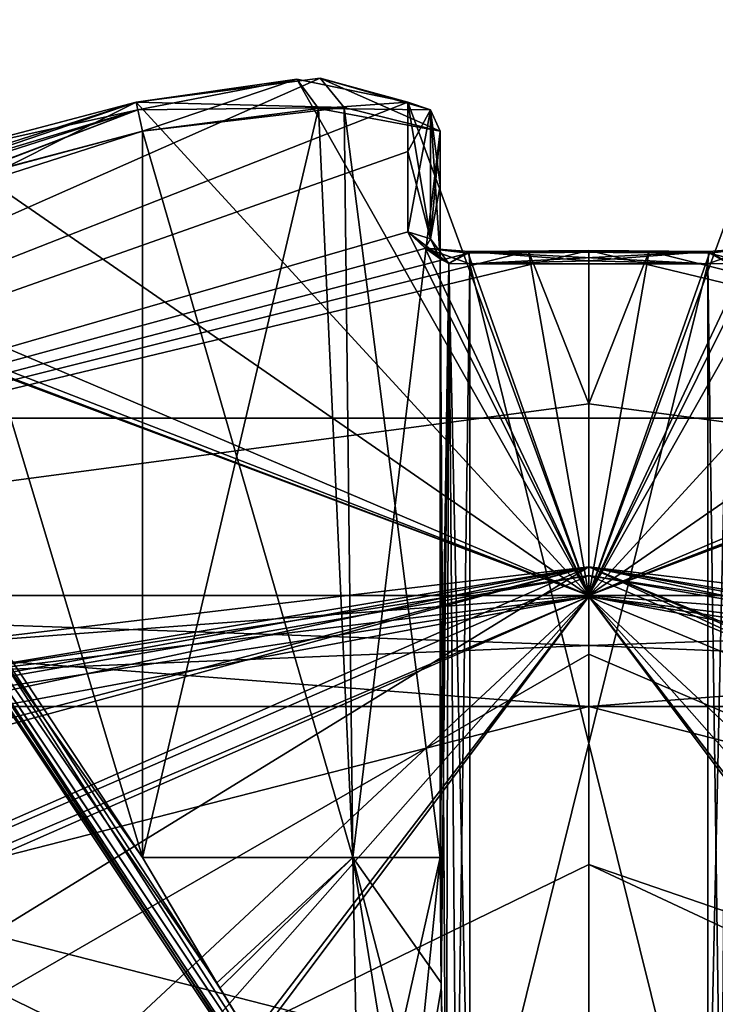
# Model space of a CAD drawing. Extents: x -200 to 200, y -703 to 625.
# Tile 287 of 656: x -1.91 to 0.43, y -507.97 to -504.66. Entities that reach past the tile are written whole.
import ezdxf

# ---------------------------------------------------------------- set-up
doc = ezdxf.new("R2010")
doc.units = 0
doc.header["$LTSCALE"] = 159.143519
for name, color, linetype in [('1709', 7, 'CONTINUOUS'), ('1710', 7, 'CONTINUOUS'), ('1711', 7, 'CONTINUOUS'), ('1712', 7, 'CONTINUOUS'), ('1718', 7, 'CONTINUOUS'), ('1720', 7, 'CONTINUOUS'), ('1729', 7, 'CONTINUOUS'), ('1730', 7, 'CONTINUOUS'), ('2090', 7, 'CONTINUOUS'), ('2091', 7, 'CONTINUOUS'), ('2093', 7, 'CONTINUOUS'), ('2094', 7, 'CONTINUOUS'), ('2584', 7, 'CONTINUOUS'), ('2585', 7, 'CONTINUOUS'), ('409', 7, 'CONTINUOUS'), ('410', 7, 'CONTINUOUS'), ('414', 7, 'CONTINUOUS'), ('415', 7, 'CONTINUOUS'), ('417', 7, 'CONTINUOUS'), ('419', 7, 'CONTINUOUS'), ('425', 7, 'CONTINUOUS'), ('426', 7, 'CONTINUOUS'), ('427', 7, 'CONTINUOUS'), ('428', 7, 'CONTINUOUS'), ('429', 7, 'CONTINUOUS'), ('430', 7, 'CONTINUOUS'), ('431', 7, 'CONTINUOUS'), ('432', 7, 'CONTINUOUS'), ('434', 7, 'CONTINUOUS'), ('436', 7, 'CONTINUOUS'), ('441', 7, 'CONTINUOUS'), ('442', 7, 'CONTINUOUS'), ('443', 7, 'CONTINUOUS'), ('444', 7, 'CONTINUOUS'), ('449', 7, 'CONTINUOUS'), ('450', 7, 'CONTINUOUS'), ('453', 7, 'CONTINUOUS'), ('454', 7, 'CONTINUOUS'), ('455', 7, 'CONTINUOUS'), ('456', 7, 'CONTINUOUS'), ('466', 7, 'CONTINUOUS'), ('467', 7, 'CONTINUOUS'), ('468', 7, 'CONTINUOUS'), ('469', 7, 'CONTINUOUS'), ('470', 7, 'CONTINUOUS'), ('471', 7, 'CONTINUOUS'), ('475', 7, 'CONTINUOUS'), ('476', 7, 'CONTINUOUS'), ('732', 7, 'CONTINUOUS'), ('733', 7, 'CONTINUOUS')]:
    doc.layers.add(name, color=color, linetype=linetype)

msp = doc.modelspace()

# ---------------------------------------------------------------- linework, layer by layer
at = {"layer": '1709', "color": 7, "linetype": 'CONTINUOUS'}
for points in [[(0, -506.6, 68.65), (-7.8221, -510.0353, 68.65), (0, -508.1417, 68.65), (0, -506.6, 68.65)], [(7.4485, -509.6909, 68.65), (0, -506.6, 68.65), (0, -508.1417, 68.65), (7.4485, -509.6909, 68.65)]]:
    msp.add_3dface(points, dxfattribs=at)
at = {"layer": '1710', "color": 7, "linetype": 'CONTINUOUS'}
for points in [[(-7.8012, -511.2985, 15.65), (0, -507.5, 15.65), (0, -510.4, 15.65), (-7.8012, -511.2985, 15.65)], [(0, -507.5, 15.65), (7.5554, -511.0393, 15.65), (0, -510.4, 15.65), (0, -507.5, 15.65)]]:
    msp.add_3dface(points, dxfattribs=at)
at = {"layer": '1711', "color": 7, "linetype": 'CONTINUOUS'}
for points in [[(-7.8914, -509.963, 68.55), (0, -506.5, 68.55), (-5.1491, -507.9013, 51.65), (-7.8914, -509.963, 68.55)], [(-5.1491, -507.9013, 51.65), (0, -506.5, 68.55), (-4.0822, -507.3696, 54.7596), (-5.1491, -507.9013, 51.65)], [(0, -506.5, 16.65), (-4.9632, -507.7987, 16.65), (0, -506.5, 25.05), (0, -506.5, 16.65)], [(0, -506.5, 25.05), (-4.9632, -507.7987, 16.65), (-3.5128, -507.1405, 26.42), (0, -506.5, 25.05)], [(-4.0822, -507.3696, 54.7596), (0, -506.5, 68.55), (-2.303, -506.7729, 56.2121), (-4.0822, -507.3696, 54.7596)], [(-2.303, -506.7729, 56.2121), (0, -506.5, 68.55), (0, -506.5, 56.75), (-2.303, -506.7729, 56.2121)]]:
    msp.add_3dface(points, dxfattribs=at)
at = {"layer": '1712', "color": 7, "linetype": 'CONTINUOUS'}
for points in [[(0, -506.5, 56.75), (0, -506.5, 68.55), (7.5214, -509.6187, 68.55), (0, -506.5, 56.75)], [(0, -506.5, 16.65), (0, -506.5, 25.05), (2.3258, -506.7784, 25.5993), (0, -506.5, 16.65)], [(4.0897, -507.3729, 27.05), (0, -506.5, 16.65), (2.3258, -506.7784, 25.5993), (4.0897, -507.3729, 27.05)], [(0, -506.5, 16.65), (4.0897, -507.3729, 27.05), (8.2729, -510.3427, 16.65), (0, -506.5, 16.65)], [(0, -506.5, 56.75), (7.5214, -509.6187, 68.55), (3.5197, -507.143, 55.3732), (0, -506.5, 56.75)]]:
    msp.add_3dface(points, dxfattribs=at)
at = {"layer": '1718', "color": 7, "linetype": 'CONTINUOUS'}
for points in [[(0, -506.6, 25.15), (-3.4099, -507.2343, 26.4932), (0, -508.9, 25.15), (0, -506.6, 25.15)], [(1.7226, -508.9, 25.4561), (0, -506.6, 25.15), (0, -508.9, 25.15), (1.7226, -508.9, 25.4561)], [(1.7226, -508.85, 25.4561), (0, -506.6, 25.15), (1.7226, -508.9, 25.4561), (1.7226, -508.85, 25.4561)], [(1.8655, -508.7135, 25.511), (0, -506.6, 25.15), (1.7226, -508.85, 25.4561), (1.8655, -508.7135, 25.511)], [(2.2004, -508.65, 25.6602), (0, -506.6, 25.15), (1.8655, -508.7135, 25.511), (2.2004, -508.65, 25.6602)], [(2.2572, -506.876, 25.6885), (0, -506.6, 25.15), (2.2004, -508.65, 25.6602), (2.2572, -506.876, 25.6885)], [(-1.8435, -508.7233, 25.5023), (-3.4099, -507.2343, 26.4932), (-2.2004, -508.65, 25.6602), (-1.8435, -508.7233, 25.5023)], [(0, -508.9, 25.15), (-3.4099, -507.2343, 26.4932), (-1.8435, -508.7233, 25.5023), (0, -508.9, 25.15)]]:
    msp.add_3dface(points, dxfattribs=at)
at = {"layer": '1720', "color": 7, "linetype": 'CONTINUOUS'}
for points in [[(-2.235, -506.8706, 56.1227), (0, -506.6, 56.65), (-2.2004, -508.65, 56.1398), (-2.235, -506.8706, 56.1227)], [(-2.2004, -508.65, 56.1398), (0, -506.6, 56.65), (-1.8655, -508.7135, 56.289), (-2.2004, -508.65, 56.1398)], [(-1.8655, -508.7135, 56.289), (0, -506.6, 56.65), (-1.7226, -508.85, 56.3439), (-1.8655, -508.7135, 56.289)], [(-1.7226, -508.85, 56.3439), (0, -506.6, 56.65), (-1.7226, -508.9, 56.3439), (-1.7226, -508.85, 56.3439)], [(-1.7226, -508.9, 56.3439), (0, -506.6, 56.65), (0, -508.9, 56.65), (-1.7226, -508.9, 56.3439)], [(0, -506.6, 56.65), (3.4169, -507.2369, 55.3003), (0, -508.9, 56.65), (0, -506.6, 56.65)], [(0, -508.9, 56.65), (3.4169, -507.2369, 55.3003), (1.7604, -508.7771, 56.3298), (0, -508.9, 56.65)]]:
    msp.add_3dface(points, dxfattribs=at)
at = {"layer": '1729', "color": 7, "linetype": 'CONTINUOUS'}
for points in [[(-7.8012, -511.2985, 15.65), (-4.9632, -507.7987, 16.65), (0, -506.5, 16.65), (-7.8012, -511.2985, 15.65)], [(-7.8012, -511.2985, 15.65), (0, -506.5, 16.65), (0, -506.7929, 15.9429), (-7.8012, -511.2985, 15.65)], [(0, -507.5, 15.65), (-7.8012, -511.2985, 15.65), (0, -506.7929, 15.9429), (0, -507.5, 15.65)]]:
    msp.add_3dface(points, dxfattribs=at)
at = {"layer": '1730', "color": 7, "linetype": 'CONTINUOUS'}
for points in [[(0, -506.5, 16.65), (8.2729, -510.3427, 16.65), (0, -506.7929, 15.9429), (0, -506.5, 16.65)], [(8.2729, -510.3427, 16.65), (0, -507.5, 15.65), (0, -506.7929, 15.9429), (8.2729, -510.3427, 16.65)], [(7.5554, -511.0393, 15.65), (0, -507.5, 15.65), (8.2729, -510.3427, 16.65), (7.5554, -511.0393, 15.65)]]:
    msp.add_3dface(points, dxfattribs=at)
at = {"layer": '2090', "color": 7, "linetype": 'CONTINUOUS'}
for points in [[(2.3258, -506.7784, 25.5993), (0, -506.5, 25.05), (2.2572, -506.876, 25.6885), (2.3258, -506.7784, 25.5993)], [(2.2572, -506.876, 25.6885), (0, -506.5, 25.05), (0, -506.5293, 25.1207), (2.2572, -506.876, 25.6885)], [(0, -506.6, 25.15), (2.2572, -506.876, 25.6885), (0, -506.5293, 25.1207), (0, -506.6, 25.15)]]:
    msp.add_3dface(points, dxfattribs=at)
at = {"layer": '2091', "color": 7, "linetype": 'CONTINUOUS'}
for points in [[(0, -506.5, 25.05), (-3.5128, -507.1405, 26.42), (0, -506.5293, 25.1207), (0, -506.5, 25.05)], [(-3.5128, -507.1405, 26.42), (0, -506.6, 25.15), (0, -506.5293, 25.1207), (-3.5128, -507.1405, 26.42)], [(-3.5128, -507.1405, 26.42), (-3.4099, -507.2343, 26.4932), (0, -506.6, 25.15), (-3.5128, -507.1405, 26.42)]]:
    msp.add_3dface(points, dxfattribs=at)
at = {"layer": '2093', "color": 7, "linetype": 'CONTINUOUS'}
for points in [[(-2.303, -506.7729, 56.2121), (0, -506.5, 56.75), (-2.235, -506.8706, 56.1227), (-2.303, -506.7729, 56.2121)], [(-2.235, -506.8706, 56.1227), (0, -506.5, 56.75), (0, -506.5293, 56.6793), (-2.235, -506.8706, 56.1227)], [(0, -506.6, 56.65), (-2.235, -506.8706, 56.1227), (0, -506.5293, 56.6793), (0, -506.6, 56.65)]]:
    msp.add_3dface(points, dxfattribs=at)
at = {"layer": '2094', "color": 7, "linetype": 'CONTINUOUS'}
for points in [[(0, -506.5, 56.75), (3.5197, -507.143, 55.3732), (0, -506.5293, 56.6793), (0, -506.5, 56.75)], [(3.5197, -507.143, 55.3732), (0, -506.6, 56.65), (0, -506.5293, 56.6793), (3.5197, -507.143, 55.3732)], [(3.5197, -507.143, 55.3732), (3.4169, -507.2369, 55.3003), (0, -506.6, 56.65), (3.5197, -507.143, 55.3732)]]:
    msp.add_3dface(points, dxfattribs=at)
at = {"layer": '2584', "color": 7, "linetype": 'CONTINUOUS'}
for points in [[(0, -506.5, 68.55), (-7.8914, -509.963, 68.55), (0, -506.5293, 68.6207), (0, -506.5, 68.55)], [(-7.8914, -509.963, 68.55), (0, -506.6, 68.65), (0, -506.5293, 68.6207), (-7.8914, -509.963, 68.55)], [(-7.8221, -510.0353, 68.65), (0, -506.6, 68.65), (-7.8914, -509.963, 68.55), (-7.8221, -510.0353, 68.65)]]:
    msp.add_3dface(points, dxfattribs=at)
at = {"layer": '2585', "color": 7, "linetype": 'CONTINUOUS'}
for points in [[(7.4485, -509.6909, 68.65), (0, -506.5, 68.55), (0, -506.5293, 68.6207), (7.4485, -509.6909, 68.65)], [(0, -506.5, 68.55), (7.4485, -509.6909, 68.65), (7.5214, -509.6187, 68.55), (0, -506.5, 68.55)], [(0, -506.6, 68.65), (7.4485, -509.6909, 68.65), (0, -506.5293, 68.6207), (0, -506.6, 68.65)]]:
    msp.add_3dface(points, dxfattribs=at)
at = {"layer": '409', "color": 7, "linetype": 'CONTINUOUS'}
for points in [[(0.6084, -504.9375, 47.129), (0.9812, -504.8597, 47.8649), (0, -506.5962, 43.8167), (0.6084, -504.9375, 47.129)], [(0.9812, -504.8597, 47.8649), (1.521, -504.9375, 48.0416), (0, -506.5962, 43.8167), (0.9812, -504.8597, 47.8649)], [(1.521, -504.9375, 48.0416), (2.1559, -505.1047, 48.0418), (0, -506.5962, 43.8167), (1.521, -504.9375, 48.0416)], [(0.6084, -505.373, 45.7733), (0.6084, -504.9375, 47.129), (0, -506.5962, 43.8167), (0.6084, -505.373, 45.7733)], [(2.1559, -505.1047, 48.0418), (2.8767, -505.373, 48.0416), (0, -506.5962, 43.8167), (2.1559, -505.1047, 48.0418)], [(2.8767, -505.373, 48.0416), (3.0135, -505.4288, 48.1024), (0, -506.5962, 43.8167), (2.8767, -505.373, 48.0416)], [(0.5497, -505.428, 45.6385), (0.6084, -505.373, 45.7733), (0, -506.5962, 43.8167), (0.5497, -505.428, 45.6385)], [(0.4056, -505.4455, 45.578), (0.5497, -505.428, 45.6385), (0, -506.5962, 43.8167), (0.4056, -505.4455, 45.578)], [(3.0135, -505.4288, 48.1024), (3.072, -505.4455, 48.2444), (0, -506.5962, 43.8167), (3.0135, -505.4288, 48.1024)], [(0, -506.5962, 43.8167), (3.0784, -505.436, 48.65), (4.8333, -506.5962, 48.65), (0, -506.5962, 43.8167)], [(3.072, -505.4455, 48.2444), (3.0784, -505.436, 48.65), (0, -506.5962, 43.8167), (3.072, -505.4455, 48.2444)], [(0, -505.436, 45.5717), (0.203, -505.4384, 45.5732), (0, -505.9521, 44.6519), (0, -505.436, 45.5717)], [(4.8333, -506.5962, 48.65), (0, -505.436, 51.7283), (0, -505.9521, 52.6481), (4.8333, -506.5962, 48.65)], [(0.203, -505.4384, 51.7268), (0, -505.436, 51.7283), (4.8333, -506.5962, 48.65), (0.203, -505.4384, 51.7268)], [(0, -505.9521, 44.6519), (0.203, -505.4384, 45.5732), (0, -506.5962, 43.8167), (0, -505.9521, 44.6519)], [(0.203, -505.4384, 45.5732), (0.4056, -505.4455, 45.578), (0, -506.5962, 43.8167), (0.203, -505.4384, 45.5732)], [(0.4056, -505.4455, 51.722), (0.203, -505.4384, 51.7268), (4.8333, -506.5962, 48.65), (0.4056, -505.4455, 51.722)], [(0.5476, -505.4288, 51.6635), (0.4056, -505.4455, 51.722), (4.8333, -506.5962, 48.65), (0.5476, -505.4288, 51.6635)], [(0, -506.5962, 53.4833), (4.8333, -506.5962, 48.65), (0, -505.9521, 52.6481), (0, -506.5962, 53.4833)]]:
    msp.add_3dface(points, dxfattribs=at)
at = {"layer": '410', "color": 7, "linetype": 'CONTINUOUS'}
for points in [[(5, -508.25, 48.65), (0, -508.25, 43.65), (5, -506.9688, 48.65), (5, -508.25, 48.65)], [(5, -506.9688, 48.65), (0, -508.25, 43.65), (0, -506.9688, 43.65), (5, -506.9688, 48.65)], [(0, -508.25, 53.65), (5, -508.25, 48.65), (0, -506.9688, 53.65), (0, -508.25, 53.65)], [(0, -506.9688, 53.65), (5, -508.25, 48.65), (5, -506.9688, 48.65), (0, -506.9688, 53.65)]]:
    msp.add_3dface(points, dxfattribs=at)
at = {"layer": '414', "color": 7, "linetype": 'CONTINUOUS'}
for points in [[(-0.9028, -504.8568, 47.8003), (-0.6084, -504.9375, 47.129), (-4.8333, -506.5962, 48.65), (-0.9028, -504.8568, 47.8003)], [(-1.521, -504.9375, 48.0416), (-0.9028, -504.8568, 47.8003), (-4.8333, -506.5962, 48.65), (-1.521, -504.9375, 48.0416)], [(-1.521, -504.9375, 49.2584), (0, -506.5962, 53.4833), (-0.9812, -504.8597, 49.4351), (-1.521, -504.9375, 49.2584)], [(-0.9812, -504.8597, 49.4351), (0, -506.5962, 53.4833), (-0.6084, -504.9375, 50.171), (-0.9812, -504.8597, 49.4351)], [(-2.8767, -505.373, 48.0416), (-1.521, -504.9375, 48.0416), (-4.8333, -506.5962, 48.65), (-2.8767, -505.373, 48.0416)], [(-4.8333, -506.5962, 48.65), (-0.6084, -504.9375, 47.129), (-0.6083, -505.1032, 46.4989), (-4.8333, -506.5962, 48.65)], [(-2.1511, -505.1032, 48.0417), (-1.521, -504.9375, 48.0416), (-2.8767, -505.373, 48.0416), (-2.1511, -505.1032, 48.0417)], [(-2.1559, -505.1047, 49.2582), (0, -506.5962, 53.4833), (-1.521, -504.9375, 49.2584), (-2.1559, -505.1047, 49.2582)], [(-0.6083, -505.1032, 50.8011), (-0.6084, -504.9375, 50.171), (-0.6084, -505.373, 51.5267), (-0.6083, -505.1032, 50.8011)], [(-0.6084, -504.9375, 50.171), (0, -506.5962, 53.4833), (-0.6084, -505.373, 51.5267), (-0.6084, -504.9375, 50.171)], [(-0.6084, -505.373, 45.7733), (-4.8333, -506.5962, 48.65), (-0.6083, -505.1032, 46.4989), (-0.6084, -505.373, 45.7733)], [(-2.8767, -505.373, 49.2584), (0, -506.5962, 53.4833), (-2.1559, -505.1047, 49.2582), (-2.8767, -505.373, 49.2584)], [(-0.5476, -505.4288, 45.6365), (-4.8333, -506.5962, 48.65), (-0.6084, -505.373, 45.7733), (-0.5476, -505.4288, 45.6365)], [(-3.0135, -505.4288, 49.1976), (0, -506.5962, 53.4833), (-2.8767, -505.373, 49.2584), (-3.0135, -505.4288, 49.1976)], [(-0.6084, -505.373, 51.5267), (0, -506.5962, 53.4833), (-0.5497, -505.428, 51.6615), (-0.6084, -505.373, 51.5267)], [(-0.4056, -505.4455, 45.578), (-4.8333, -506.5962, 48.65), (-0.5476, -505.4288, 45.6365), (-0.4056, -505.4455, 45.578)], [(0, -506.5962, 53.4833), (-3.0784, -505.436, 48.65), (-4.8333, -506.5962, 48.65), (0, -506.5962, 53.4833)], [(0, -505.436, 45.5717), (-4.8333, -506.5962, 48.65), (-0.203, -505.4384, 45.5732), (0, -505.436, 45.5717)], [(0, -505.436, 45.5717), (0, -505.9521, 44.6519), (-4.8333, -506.5962, 48.65), (0, -505.436, 45.5717)], [(-0.203, -505.4384, 45.5732), (-4.8333, -506.5962, 48.65), (-0.4056, -505.4455, 45.578), (-0.203, -505.4384, 45.5732)], [(-3.0784, -505.436, 48.65), (0, -506.5962, 53.4833), (-3.072, -505.4455, 49.0556), (-3.0784, -505.436, 48.65)], [(-3.072, -505.4455, 49.0556), (0, -506.5962, 53.4833), (-3.0135, -505.4288, 49.1976), (-3.072, -505.4455, 49.0556)], [(-0.5497, -505.428, 51.6615), (0, -506.5962, 53.4833), (-0.4056, -505.4455, 51.722), (-0.5497, -505.428, 51.6615)], [(-0.4056, -505.4455, 51.722), (0, -506.5962, 53.4833), (-0.203, -505.4384, 51.7268), (-0.4056, -505.4455, 51.722)], [(0, -505.9521, 52.6481), (0, -505.436, 51.7283), (-0.203, -505.4384, 51.7268), (0, -505.9521, 52.6481)], [(0, -506.5962, 53.4833), (0, -505.9521, 52.6481), (-0.203, -505.4384, 51.7268), (0, -506.5962, 53.4833)], [(0, -505.9521, 44.6519), (0, -506.5962, 43.8167), (-4.8333, -506.5962, 48.65), (0, -505.9521, 44.6519)]]:
    msp.add_3dface(points, dxfattribs=at)
at = {"layer": '415', "color": 7, "linetype": 'CONTINUOUS'}
for points in [[(0, -508.25, 53.65), (0, -506.9688, 53.65), (-5, -506.9688, 48.65), (0, -508.25, 53.65)], [(0, -506.9688, 43.65), (-5, -508.25, 48.65), (-5, -506.9688, 48.65), (0, -506.9688, 43.65)], [(0, -506.9688, 43.65), (0, -508.25, 43.65), (-5, -508.25, 48.65), (0, -506.9688, 43.65)], [(-5, -508.25, 48.65), (0, -508.25, 53.65), (-5, -506.9688, 48.65), (-5, -508.25, 48.65)]]:
    msp.add_3dface(points, dxfattribs=at)
at = {"layer": '417', "color": 7, "linetype": 'CONTINUOUS'}
for points in [[(-0.5, -507.477, 50.15), (-0.5, -505.0349, 50.15), (-0.5, -505.2167, 50.8292), (-0.5, -507.477, 50.15)], [(-0.5, -507.477, 47.15), (-0.5, -505.4644, 45.813), (-0.5, -505.0349, 47.15), (-0.5, -507.477, 47.15)], [(-0.5, -505.0349, 47.15), (-0.5, -505.4644, 45.813), (-0.5, -505.2167, 46.4708), (-0.5, -505.0349, 47.15)], [(-0.5, -505.4644, 51.487), (-0.5, -507.477, 50.15), (-0.5, -505.2167, 50.8292), (-0.5, -505.4644, 51.487)]]:
    msp.add_3dface(points, dxfattribs=at)
at = {"layer": '419', "color": 7, "linetype": 'CONTINUOUS'}
for points in [[(-0.4, -505.4806, 45.7037), (0.4, -505.4806, 45.7037), (0, -505.4712, 45.6974), (-0.4, -505.4806, 45.7037)], [(-0.4, -508.7053, 47.846), (0.4, -505.4806, 45.7037), (-0.4, -505.4806, 45.7037), (-0.4, -508.7053, 47.846)], [(0.4, -508.7053, 47.846), (0.4, -505.4806, 45.7037), (-0.4, -508.7053, 47.846), (0.4, -508.7053, 47.846)]]:
    msp.add_3dface(points, dxfattribs=at)
at = {"layer": '425', "color": 7, "linetype": 'CONTINUOUS'}
for points in [[(0.4, -505.4806, 51.5963), (-0.4, -505.4806, 51.5963), (0, -505.4712, 51.6026), (0.4, -505.4806, 51.5963)], [(0.4, -508.7053, 49.454), (-0.4, -505.4806, 51.5963), (0.4, -505.4806, 51.5963), (0.4, -508.7053, 49.454)], [(-0.4, -508.7053, 49.454), (-0.4, -505.4806, 51.5963), (0.4, -508.7053, 49.454), (-0.4, -508.7053, 49.454)]]:
    msp.add_3dface(points, dxfattribs=at)
at = {"layer": '426', "color": 7, "linetype": 'CONTINUOUS'}
for points in [[(-1.5, -505.0349, 49.15), (-1.5, -507.477, 49.15), (-2.1793, -505.2167, 49.15), (-1.5, -505.0349, 49.15)], [(-1.5, -507.477, 49.15), (-2.837, -505.4644, 49.15), (-2.1793, -505.2167, 49.15), (-1.5, -507.477, 49.15)]]:
    msp.add_3dface(points, dxfattribs=at)
at = {"layer": '427', "color": 7, "linetype": 'CONTINUOUS'}
for points in [[(-2.837, -505.4644, 48.15), (-1.5, -505.0349, 48.15), (-2.1793, -505.2167, 48.15), (-2.837, -505.4644, 48.15)], [(-1.5, -507.477, 48.15), (-1.5, -505.0349, 48.15), (-2.837, -505.4644, 48.15), (-1.5, -507.477, 48.15)]]:
    msp.add_3dface(points, dxfattribs=at)
at = {"layer": '428', "color": 7, "linetype": 'CONTINUOUS'}
for points in [[(-0.804, -508.7053, 49.05), (-2.9463, -505.4806, 48.25), (-2.9463, -505.4806, 49.05), (-0.804, -508.7053, 49.05)], [(-0.804, -508.7053, 48.25), (-2.9463, -505.4806, 48.25), (-0.804, -508.7053, 49.05), (-0.804, -508.7053, 48.25)]]:
    msp.add_3dface(points, dxfattribs=at)
at = {"layer": '429', "color": 7, "linetype": 'CONTINUOUS'}
for points in [[(0.4444, -508.6996, 49.4454), (0.4, -508.7053, 49.454), (0.47, -505.4799, 51.5625), (0.4444, -508.6996, 49.4454)], [(0.4, -508.7053, 49.454), (0.4, -505.4806, 51.5963), (0.47, -505.4799, 51.5625), (0.4, -508.7053, 49.454)]]:
    msp.add_3dface(points, dxfattribs=at)
at = {"layer": '430', "color": 7, "linetype": 'CONTINUOUS'}
for points in [[(-0.5, -507.477, 50.15), (-0.5, -505.4644, 51.487), (-0.471, -505.4797, 51.5614), (-0.5, -507.477, 50.15)], [(-0.4964, -507.9158, 49.8903), (-0.5, -507.477, 50.15), (-0.471, -505.4797, 51.5614), (-0.4964, -507.9158, 49.8903)], [(-0.4796, -508.6835, 49.4212), (-0.4964, -507.9158, 49.8903), (-0.471, -505.4797, 51.5614), (-0.4796, -508.6835, 49.4212)], [(-0.4444, -508.6996, 49.4454), (-0.4796, -508.6835, 49.4212), (-0.471, -505.4797, 51.5614), (-0.4444, -508.6996, 49.4454)], [(-0.4, -505.4806, 51.5963), (-0.4444, -508.6996, 49.4454), (-0.471, -505.4797, 51.5614), (-0.4, -505.4806, 51.5963)], [(-0.4, -505.4806, 51.5963), (-0.4, -508.7053, 49.454), (-0.4444, -508.6996, 49.4454), (-0.4, -505.4806, 51.5963)]]:
    msp.add_3dface(points, dxfattribs=at)
at = {"layer": '431', "color": 7, "linetype": 'CONTINUOUS'}
for points in [[(-2.9463, -505.4806, 48.25), (-0.7954, -508.6996, 48.2056), (-2.9114, -505.4797, 48.179), (-2.9463, -505.4806, 48.25)], [(-2.9463, -505.4806, 48.25), (-0.804, -508.7053, 48.25), (-0.7954, -508.6996, 48.2056), (-2.9463, -505.4806, 48.25)], [(-1.5, -507.477, 48.15), (-2.837, -505.4644, 48.15), (-2.9114, -505.4797, 48.179), (-1.5, -507.477, 48.15)], [(-1.2505, -507.8988, 48.1533), (-1.5, -507.477, 48.15), (-2.9114, -505.4797, 48.179), (-1.2505, -507.8988, 48.1533)], [(-0.7712, -508.6835, 48.1704), (-1.2505, -507.8988, 48.1533), (-2.9114, -505.4797, 48.179), (-0.7712, -508.6835, 48.1704)], [(-0.7954, -508.6996, 48.2056), (-0.7712, -508.6835, 48.1704), (-2.9114, -505.4797, 48.179), (-0.7954, -508.6996, 48.2056)]]:
    msp.add_3dface(points, dxfattribs=at)
at = {"layer": '432', "color": 7, "linetype": 'CONTINUOUS'}
for points in [[(-0.5, -505.4644, 45.813), (-0.4796, -508.6835, 47.8788), (-0.47, -505.4799, 45.7375), (-0.5, -505.4644, 45.813)], [(-0.4796, -508.6835, 47.8788), (-0.5, -505.4644, 45.813), (-0.4967, -507.8988, 47.3995), (-0.4796, -508.6835, 47.8788)], [(-0.5, -505.4644, 45.813), (-0.5, -507.477, 47.15), (-0.4967, -507.8988, 47.3995), (-0.5, -505.4644, 45.813)], [(-0.4796, -508.6835, 47.8788), (-0.4444, -508.6996, 47.8546), (-0.47, -505.4799, 45.7375), (-0.4796, -508.6835, 47.8788)], [(-0.4, -508.7053, 47.846), (-0.4, -505.4806, 45.7037), (-0.47, -505.4799, 45.7375), (-0.4, -508.7053, 47.846)], [(-0.4444, -508.6996, 47.8546), (-0.4, -508.7053, 47.846), (-0.47, -505.4799, 45.7375), (-0.4444, -508.6996, 47.8546)]]:
    msp.add_3dface(points, dxfattribs=at)
at = {"layer": '434', "color": 7, "linetype": 'CONTINUOUS'}
for points in [[(-0.804, -508.7053, 49.05), (-2.9463, -505.4806, 49.05), (-2.9125, -505.4799, 49.12), (-0.804, -508.7053, 49.05)], [(-2.837, -505.4644, 49.15), (-0.7712, -508.6835, 49.1296), (-2.9125, -505.4799, 49.12), (-2.837, -505.4644, 49.15)], [(-0.7712, -508.6835, 49.1296), (-0.7954, -508.6996, 49.0944), (-2.9125, -505.4799, 49.12), (-0.7712, -508.6835, 49.1296)], [(-0.7954, -508.6996, 49.0944), (-0.804, -508.7053, 49.05), (-2.9125, -505.4799, 49.12), (-0.7954, -508.6996, 49.0944)], [(-2.837, -505.4644, 49.15), (-1.5, -507.477, 49.15), (-1.2403, -507.9158, 49.1464), (-2.837, -505.4644, 49.15)], [(-0.7712, -508.6835, 49.1296), (-2.837, -505.4644, 49.15), (-1.2403, -507.9158, 49.1464), (-0.7712, -508.6835, 49.1296)]]:
    msp.add_3dface(points, dxfattribs=at)
at = {"layer": '436', "color": 7, "linetype": 'CONTINUOUS'}
for points in [[(0.4, -505.4806, 45.7037), (0.4444, -508.6996, 47.8546), (0.471, -505.4797, 45.7386), (0.4, -505.4806, 45.7037)], [(0.4, -505.4806, 45.7037), (0.4, -508.7053, 47.846), (0.4444, -508.6996, 47.8546), (0.4, -505.4806, 45.7037)]]:
    msp.add_3dface(points, dxfattribs=at)
at = {"layer": '441', "color": 7, "linetype": 'CONTINUOUS'}
for points in [[(-0.7929, -507.477, 49.4429), (-1.5, -507.477, 49.15), (-0.9085, -504.9582, 49.3437), (-0.7929, -507.477, 49.4429)], [(-1.5, -507.477, 49.15), (-1.5, -505.0349, 49.15), (-0.9085, -504.9582, 49.3437), (-1.5, -507.477, 49.15)], [(-0.5, -505.0349, 50.15), (-0.7929, -507.477, 49.4429), (-0.9085, -504.9582, 49.3437), (-0.5, -505.0349, 50.15)], [(-0.5, -505.0349, 50.15), (-0.5, -507.477, 50.15), (-0.7929, -507.477, 49.4429), (-0.5, -505.0349, 50.15)]]:
    msp.add_3dface(points, dxfattribs=at)
at = {"layer": '442', "color": 7, "linetype": 'CONTINUOUS'}
for points in [[(-1.2403, -507.9158, 49.1464), (-1.5, -507.477, 49.15), (-0.7929, -507.477, 49.4429), (-1.2403, -507.9158, 49.1464)], [(-0.7712, -508.6835, 49.1296), (-1.2403, -507.9158, 49.1464), (-0.7929, -507.477, 49.4429), (-0.7712, -508.6835, 49.1296)], [(-0.5, -507.477, 50.15), (-0.7712, -508.6835, 49.1296), (-0.7929, -507.477, 49.4429), (-0.5, -507.477, 50.15)], [(-0.7712, -508.6835, 49.1296), (-0.5, -507.477, 50.15), (-0.6224, -508.6844, 49.2459), (-0.7712, -508.6835, 49.1296)], [(-0.5, -507.477, 50.15), (-0.4964, -507.9158, 49.8903), (-0.6224, -508.6844, 49.2459), (-0.5, -507.477, 50.15)], [(-0.4964, -507.9158, 49.8903), (-0.4796, -508.6835, 49.4212), (-0.6224, -508.6844, 49.2459), (-0.4964, -507.9158, 49.8903)]]:
    msp.add_3dface(points, dxfattribs=at)
at = {"layer": '443', "color": 7, "linetype": 'CONTINUOUS'}
for points in [[(-1.5, -505.0349, 48.15), (-0.7929, -507.477, 47.8571), (-0.8226, -504.9553, 47.8856), (-1.5, -505.0349, 48.15)], [(-0.5, -507.477, 47.15), (-0.5, -505.0349, 47.15), (-0.8226, -504.9553, 47.8856), (-0.5, -507.477, 47.15)], [(-0.7929, -507.477, 47.8571), (-0.5, -507.477, 47.15), (-0.8226, -504.9553, 47.8856), (-0.7929, -507.477, 47.8571)], [(-1.5, -505.0349, 48.15), (-1.5, -507.477, 48.15), (-0.7929, -507.477, 47.8571), (-1.5, -505.0349, 48.15)]]:
    msp.add_3dface(points, dxfattribs=at)
at = {"layer": '444', "color": 7, "linetype": 'CONTINUOUS'}
for points in [[(-1.5, -507.477, 48.15), (-1.2505, -507.8988, 48.1533), (-0.7929, -507.477, 47.8571), (-1.5, -507.477, 48.15)], [(-1.2505, -507.8988, 48.1533), (-0.7712, -508.6835, 48.1704), (-0.7929, -507.477, 47.8571), (-1.2505, -507.8988, 48.1533)], [(-0.5981, -508.6844, 48.03), (-0.4796, -508.6835, 47.8788), (-0.7929, -507.477, 47.8571), (-0.5981, -508.6844, 48.03)], [(-0.4796, -508.6835, 47.8788), (-0.4967, -507.8988, 47.3995), (-0.7929, -507.477, 47.8571), (-0.4796, -508.6835, 47.8788)], [(-0.7712, -508.6835, 48.1704), (-0.5981, -508.6844, 48.03), (-0.7929, -507.477, 47.8571), (-0.7712, -508.6835, 48.1704)], [(-0.4967, -507.8988, 47.3995), (-0.5, -507.477, 47.15), (-0.7929, -507.477, 47.8571), (-0.4967, -507.8988, 47.3995)]]:
    msp.add_3dface(points, dxfattribs=at)
at = {"layer": '449', "color": 7, "linetype": 'CONTINUOUS'}
for points in [[(0, -506.9688, 53.65), (-4.8333, -506.5962, 48.65), (-5, -506.9688, 48.65), (0, -506.9688, 53.65)], [(-5, -506.9688, 48.65), (0, -506.5962, 43.8167), (0, -506.7647, 43.6936), (-5, -506.9688, 48.65)], [(-4.8333, -506.5962, 48.65), (0, -506.5962, 43.8167), (-5, -506.9688, 48.65), (-4.8333, -506.5962, 48.65)], [(-4.8333, -506.5962, 48.65), (0, -506.9688, 53.65), (0, -506.7647, 53.6064), (-4.8333, -506.5962, 48.65)], [(0, -506.5962, 53.4833), (-4.8333, -506.5962, 48.65), (0, -506.7647, 53.6064), (0, -506.5962, 53.4833)], [(0, -506.9688, 43.65), (-5, -506.9688, 48.65), (0, -506.7647, 43.6936), (0, -506.9688, 43.65)]]:
    msp.add_3dface(points, dxfattribs=at)
at = {"layer": '450', "color": 7, "linetype": 'CONTINUOUS'}
for points in [[(4.8333, -506.5962, 48.65), (0, -506.5962, 53.4833), (5, -506.9688, 48.65), (4.8333, -506.5962, 48.65)], [(4.8333, -506.5962, 48.65), (5, -506.9688, 48.65), (0, -506.9688, 43.65), (4.8333, -506.5962, 48.65)], [(4.8333, -506.5962, 48.65), (0, -506.9688, 43.65), (0, -506.7647, 43.6936), (4.8333, -506.5962, 48.65)], [(0, -506.5962, 43.8167), (4.8333, -506.5962, 48.65), (0, -506.7647, 43.6936), (0, -506.5962, 43.8167)], [(5, -506.9688, 48.65), (0, -506.5962, 53.4833), (0, -506.7647, 53.6064), (5, -506.9688, 48.65)], [(0, -506.9688, 53.65), (5, -506.9688, 48.65), (0, -506.7647, 53.6064), (0, -506.9688, 53.65)]]:
    msp.add_3dface(points, dxfattribs=at)
at = {"layer": '453', "color": 7, "linetype": 'CONTINUOUS'}
for points in [[(-0.6083, -505.1032, 46.4989), (-0.6084, -504.9375, 47.129), (-0.5323, -504.9629, 47.1345), (-0.6083, -505.1032, 46.4989)], [(-0.6084, -505.373, 45.7733), (-0.5323, -504.9629, 47.1345), (-0.5323, -505.3969, 45.7837), (-0.6084, -505.373, 45.7733)], [(-0.6084, -505.373, 45.7733), (-0.6083, -505.1032, 46.4989), (-0.5323, -504.9629, 47.1345), (-0.6084, -505.373, 45.7733)], [(-0.5323, -504.9629, 47.1345), (-0.5, -505.0349, 47.15), (-0.5323, -505.3969, 45.7837), (-0.5323, -504.9629, 47.1345)], [(-0.5, -505.0349, 47.15), (-0.5, -505.2167, 46.4708), (-0.5323, -505.3969, 45.7837), (-0.5, -505.0349, 47.15)], [(-0.5, -505.2167, 46.4708), (-0.5, -505.4644, 45.813), (-0.5323, -505.3969, 45.7837), (-0.5, -505.2167, 46.4708)]]:
    msp.add_3dface(points, dxfattribs=at)
at = {"layer": '454', "color": 7, "linetype": 'CONTINUOUS'}
for points in [[(-0.47, -505.4799, 45.7375), (-0.6084, -505.373, 45.7733), (-0.5323, -505.3969, 45.7837), (-0.47, -505.4799, 45.7375)], [(-0.5476, -505.4288, 45.6365), (-0.6084, -505.373, 45.7733), (-0.47, -505.4799, 45.7375), (-0.5476, -505.4288, 45.6365)], [(-0.5, -505.4644, 45.813), (-0.47, -505.4799, 45.7375), (-0.5323, -505.3969, 45.7837), (-0.5, -505.4644, 45.813)], [(-0.4056, -505.4455, 45.578), (-0.5476, -505.4288, 45.6365), (-0.4037, -505.4397, 45.6474), (-0.4056, -505.4455, 45.578)], [(-0.5476, -505.4288, 45.6365), (-0.4, -505.4806, 45.7037), (-0.4037, -505.4397, 45.6474), (-0.5476, -505.4288, 45.6365)], [(-0.4, -505.4806, 45.7037), (-0.5476, -505.4288, 45.6365), (-0.47, -505.4799, 45.7375), (-0.4, -505.4806, 45.7037)]]:
    msp.add_3dface(points, dxfattribs=at)
at = {"layer": '455', "color": 7, "linetype": 'CONTINUOUS'}
for points in [[(-0.203, -505.4384, 45.5732), (-0.4056, -505.4455, 45.578), (-0.4037, -505.4397, 45.6474), (-0.203, -505.4384, 45.5732)], [(0.203, -505.4384, 45.5732), (0, -505.436, 45.5717), (-0.4037, -505.4397, 45.6474), (0.203, -505.4384, 45.5732)], [(0, -505.436, 45.5717), (-0.203, -505.4384, 45.5732), (-0.4037, -505.4397, 45.6474), (0, -505.436, 45.5717)], [(0.4056, -505.4455, 45.578), (0.203, -505.4384, 45.5732), (-0.4037, -505.4397, 45.6474), (0.4056, -505.4455, 45.578)], [(-0.4, -505.4806, 45.7037), (0.4037, -505.4397, 45.6474), (-0.4037, -505.4397, 45.6474), (-0.4, -505.4806, 45.7037)], [(0.4037, -505.4397, 45.6474), (0.4056, -505.4455, 45.578), (-0.4037, -505.4397, 45.6474), (0.4037, -505.4397, 45.6474)], [(-0.4, -505.4806, 45.7037), (0, -505.4712, 45.6974), (0.4037, -505.4397, 45.6474), (-0.4, -505.4806, 45.7037)], [(0, -505.4712, 45.6974), (0.4, -505.4806, 45.7037), (0.4037, -505.4397, 45.6474), (0, -505.4712, 45.6974)]]:
    msp.add_3dface(points, dxfattribs=at)
at = {"layer": '456', "color": 7, "linetype": 'CONTINUOUS'}
for points in [[(0.4, -505.4806, 45.7037), (0.471, -505.4797, 45.7386), (0.4037, -505.4397, 45.6474), (0.4, -505.4806, 45.7037)], [(0.471, -505.4797, 45.7386), (0.4056, -505.4455, 45.578), (0.4037, -505.4397, 45.6474), (0.471, -505.4797, 45.7386)], [(0.5497, -505.428, 45.6385), (0.4056, -505.4455, 45.578), (0.471, -505.4797, 45.7386), (0.5497, -505.428, 45.6385)]]:
    msp.add_3dface(points, dxfattribs=at)
at = {"layer": '466', "color": 7, "linetype": 'CONTINUOUS'}
for points in [[(0.4, -505.4806, 51.5963), (0.5476, -505.4288, 51.6635), (0.47, -505.4799, 51.5625), (0.4, -505.4806, 51.5963)], [(0.5476, -505.4288, 51.6635), (0.4, -505.4806, 51.5963), (0.4037, -505.4397, 51.6526), (0.5476, -505.4288, 51.6635)], [(0.4056, -505.4455, 51.722), (0.5476, -505.4288, 51.6635), (0.4037, -505.4397, 51.6526), (0.4056, -505.4455, 51.722)]]:
    msp.add_3dface(points, dxfattribs=at)
at = {"layer": '467', "color": 7, "linetype": 'CONTINUOUS'}
for points in [[(-0.4056, -505.4455, 51.722), (-0.203, -505.4384, 51.7268), (0.4037, -505.4397, 51.6526), (-0.4056, -505.4455, 51.722)], [(-0.4037, -505.4397, 51.6526), (-0.4056, -505.4455, 51.722), (0.4037, -505.4397, 51.6526), (-0.4037, -505.4397, 51.6526)], [(0.4, -505.4806, 51.5963), (-0.4037, -505.4397, 51.6526), (0.4037, -505.4397, 51.6526), (0.4, -505.4806, 51.5963)], [(0.4, -505.4806, 51.5963), (0, -505.4712, 51.6026), (-0.4037, -505.4397, 51.6526), (0.4, -505.4806, 51.5963)], [(0, -505.4712, 51.6026), (-0.4, -505.4806, 51.5963), (-0.4037, -505.4397, 51.6526), (0, -505.4712, 51.6026)], [(-0.203, -505.4384, 51.7268), (0, -505.436, 51.7283), (0.4037, -505.4397, 51.6526), (-0.203, -505.4384, 51.7268)], [(0, -505.436, 51.7283), (0.203, -505.4384, 51.7268), (0.4037, -505.4397, 51.6526), (0, -505.436, 51.7283)], [(0.203, -505.4384, 51.7268), (0.4056, -505.4455, 51.722), (0.4037, -505.4397, 51.6526), (0.203, -505.4384, 51.7268)]]:
    msp.add_3dface(points, dxfattribs=at)
at = {"layer": '468', "color": 7, "linetype": 'CONTINUOUS'}
for points in [[(-0.6084, -505.373, 51.5267), (-0.5497, -505.428, 51.6615), (-0.5323, -505.3969, 51.5163), (-0.6084, -505.373, 51.5267)], [(-0.5497, -505.428, 51.6615), (-0.5, -505.4644, 51.487), (-0.5323, -505.3969, 51.5163), (-0.5497, -505.428, 51.6615)], [(-0.5, -505.4644, 51.487), (-0.5497, -505.428, 51.6615), (-0.471, -505.4797, 51.5614), (-0.5, -505.4644, 51.487)], [(-0.5497, -505.428, 51.6615), (-0.4056, -505.4455, 51.722), (-0.471, -505.4797, 51.5614), (-0.5497, -505.428, 51.6615)], [(-0.4, -505.4806, 51.5963), (-0.471, -505.4797, 51.5614), (-0.4037, -505.4397, 51.6526), (-0.4, -505.4806, 51.5963)], [(-0.471, -505.4797, 51.5614), (-0.4056, -505.4455, 51.722), (-0.4037, -505.4397, 51.6526), (-0.471, -505.4797, 51.5614)]]:
    msp.add_3dface(points, dxfattribs=at)
at = {"layer": '469', "color": 7, "linetype": 'CONTINUOUS'}
for points in [[(-0.6084, -504.9375, 50.171), (-0.6083, -505.1032, 50.8011), (-0.5323, -505.3969, 51.5163), (-0.6084, -504.9375, 50.171)], [(-0.5323, -504.9629, 50.1655), (-0.6084, -504.9375, 50.171), (-0.5323, -505.3969, 51.5163), (-0.5323, -504.9629, 50.1655)], [(-0.5, -505.4644, 51.487), (-0.5, -505.2167, 50.8292), (-0.5323, -504.9629, 50.1655), (-0.5, -505.4644, 51.487)], [(-0.5, -505.2167, 50.8292), (-0.5, -505.0349, 50.15), (-0.5323, -504.9629, 50.1655), (-0.5, -505.2167, 50.8292)], [(-0.5, -505.4644, 51.487), (-0.5323, -504.9629, 50.1655), (-0.5323, -505.3969, 51.5163), (-0.5, -505.4644, 51.487)], [(-0.6083, -505.1032, 50.8011), (-0.6084, -505.373, 51.5267), (-0.5323, -505.3969, 51.5163), (-0.6083, -505.1032, 50.8011)]]:
    msp.add_3dface(points, dxfattribs=at)
at = {"layer": '470', "color": 7, "linetype": 'CONTINUOUS'}
for points in [[(-1.521, -504.9375, 49.2584), (-0.9812, -504.8597, 49.4351), (-1.5155, -504.9629, 49.1823), (-1.521, -504.9375, 49.2584)], [(-0.9812, -504.8597, 49.4351), (-1.5, -505.0349, 49.15), (-1.5155, -504.9629, 49.1823), (-0.9812, -504.8597, 49.4351)], [(-1.5, -505.0349, 49.15), (-0.9812, -504.8597, 49.4351), (-0.9085, -504.9582, 49.3437), (-1.5, -505.0349, 49.15)], [(-0.9812, -504.8597, 49.4351), (-0.6084, -504.9375, 50.171), (-0.9085, -504.9582, 49.3437), (-0.9812, -504.8597, 49.4351)], [(-0.9085, -504.9582, 49.3437), (-0.6084, -504.9375, 50.171), (-0.5323, -504.9629, 50.1655), (-0.9085, -504.9582, 49.3437)], [(-0.5, -505.0349, 50.15), (-0.9085, -504.9582, 49.3437), (-0.5323, -504.9629, 50.1655), (-0.5, -505.0349, 50.15)]]:
    msp.add_3dface(points, dxfattribs=at)
at = {"layer": '471', "color": 7, "linetype": 'CONTINUOUS'}
for points in [[(-2.1559, -505.1047, 49.2582), (-1.521, -504.9375, 49.2584), (-1.5155, -504.9629, 49.1823), (-2.1559, -505.1047, 49.2582)], [(-2.8663, -505.3969, 49.1823), (-2.8767, -505.373, 49.2584), (-1.5155, -504.9629, 49.1823), (-2.8663, -505.3969, 49.1823)], [(-2.8767, -505.373, 49.2584), (-2.1559, -505.1047, 49.2582), (-1.5155, -504.9629, 49.1823), (-2.8767, -505.373, 49.2584)], [(-1.5, -505.0349, 49.15), (-2.8663, -505.3969, 49.1823), (-1.5155, -504.9629, 49.1823), (-1.5, -505.0349, 49.15)], [(-1.5, -505.0349, 49.15), (-2.1793, -505.2167, 49.15), (-2.8663, -505.3969, 49.1823), (-1.5, -505.0349, 49.15)]]:
    msp.add_3dface(points, dxfattribs=at)
at = {"layer": '475', "color": 7, "linetype": 'CONTINUOUS'}
for points in [[(-1.5155, -504.9629, 48.1177), (-1.521, -504.9375, 48.0416), (-2.8663, -505.3969, 48.1177), (-1.5155, -504.9629, 48.1177)], [(-1.521, -504.9375, 48.0416), (-2.1511, -505.1032, 48.0417), (-2.8663, -505.3969, 48.1177), (-1.521, -504.9375, 48.0416)], [(-2.837, -505.4644, 48.15), (-1.5155, -504.9629, 48.1177), (-2.8663, -505.3969, 48.1177), (-2.837, -505.4644, 48.15)], [(-2.837, -505.4644, 48.15), (-2.1793, -505.2167, 48.15), (-1.5155, -504.9629, 48.1177), (-2.837, -505.4644, 48.15)], [(-2.1793, -505.2167, 48.15), (-1.5, -505.0349, 48.15), (-1.5155, -504.9629, 48.1177), (-2.1793, -505.2167, 48.15)]]:
    msp.add_3dface(points, dxfattribs=at)
at = {"layer": '476', "color": 7, "linetype": 'CONTINUOUS'}
for points in [[(-0.9028, -504.8568, 47.8003), (-1.521, -504.9375, 48.0416), (-0.8226, -504.9553, 47.8856), (-0.9028, -504.8568, 47.8003)], [(-0.5, -505.0349, 47.15), (-0.9028, -504.8568, 47.8003), (-0.8226, -504.9553, 47.8856), (-0.5, -505.0349, 47.15)], [(-0.6084, -504.9375, 47.129), (-0.9028, -504.8568, 47.8003), (-0.5323, -504.9629, 47.1345), (-0.6084, -504.9375, 47.129)], [(-0.9028, -504.8568, 47.8003), (-0.5, -505.0349, 47.15), (-0.5323, -504.9629, 47.1345), (-0.9028, -504.8568, 47.8003)], [(-0.8226, -504.9553, 47.8856), (-1.521, -504.9375, 48.0416), (-1.5155, -504.9629, 48.1177), (-0.8226, -504.9553, 47.8856)], [(-1.5, -505.0349, 48.15), (-0.8226, -504.9553, 47.8856), (-1.5155, -504.9629, 48.1177), (-1.5, -505.0349, 48.15)]]:
    msp.add_3dface(points, dxfattribs=at)
at = {"layer": '732', "color": 7, "linetype": 'CONTINUOUS'}
for points in [[(160, -506, 11), (160, -499.5344, 8.8992), (-160, -506, 11), (160, -506, 11)], [(160, -499.5344, 8.8992), (-160, -499.5344, 8.8992), (-160, -506, 11), (160, -499.5344, 8.8992)], [(160, -499.5344, -8.8992), (160, -506, -11), (-160, -499.5344, -8.8992), (160, -499.5344, -8.8992)], [(160, -506, -11), (-160, -506, -11), (-160, -499.5344, -8.8992), (160, -506, -11)]]:
    msp.add_3dface(points, dxfattribs=at)
at = {"layer": '733', "color": 7, "linetype": 'CONTINUOUS'}
for points in [[(160, -512.4656, 8.8992), (160, -506, 11), (-160, -512.4656, 8.8992), (160, -512.4656, 8.8992)], [(160, -506, 11), (-160, -506, 11), (-160, -512.4656, 8.8992), (160, -506, 11)], [(160, -506, -11), (160, -512.4656, -8.8992), (-160, -506, -11), (160, -506, -11)], [(-160, -506, -11), (160, -512.4656, -8.8992), (-160, -512.4656, -8.8992), (-160, -506, -11)]]:
    msp.add_3dface(points, dxfattribs=at)

doc.saveas('drawing.dxf')
